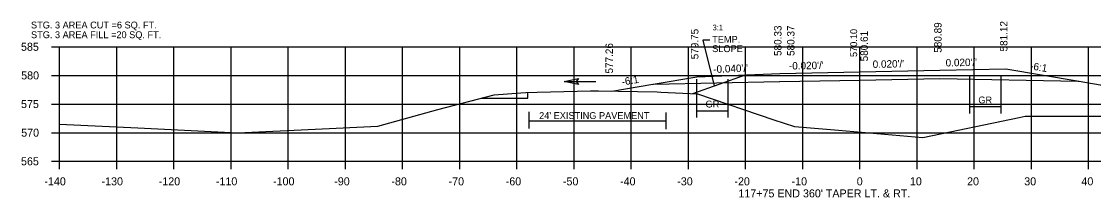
# Model space of a CAD drawing. Extents: x 642114 to 642416, y 286928 to 293347.
# Drawn here: x 642113.6 to 642301.1, y 290513.9 to 290544.7 of the extents above; entities that cross this region are included whole.
import ezdxf

# ---------------------------------------------------------------- set-up
doc = ezdxf.new("R2010")
doc.units = 0
for name, color, linetype in [('Level 43', 7, 'Continuous'), ('Level 58', 7, 'Continuous'), ('R_Axis', 7, 'Continuous'), ('R_Axis Annot', 7, 'Continuous'), ('R_Draft', 7, 'Continuous'), ('R_Exist Surface', 7, 'Continuous'), ('R_Exist Surface Annot', 7, 'Continuous'), ('R_Fin Surface', 7, 'Continuous'), ('R_Grid', 7, 'Continuous'), ('R_Xsect Elev', 7, 'Continuous'), ('R_Xsect Slope', 7, 'Continuous')]:
    doc.layers.add(name, color=color, linetype=linetype)

# ---------------------------------------------------------------- blocks, each defined once
blk = doc.blocks.new('FA')
at = {"layer": 'Level 43'}
blk.add_lwpolyline([(7.94, 0), (0, 0)], dxfattribs=at)
at = {"layer": 'Level 58'}
blk.add_lwpolyline([(4.34, 0.75), (7.94, 0), (4.34, -0.75), (4.94, 0)], close=True, dxfattribs=at)

msp = doc.modelspace()

# ---------------------------------------------------------------- linework, layer by layer
at = {"layer": 'R_Axis'}
for p, q in [((642118.84, 290540.27), (642120.24, 290540.27)), ((642120.24, 290520.27), (642120.24, 290540.27)), ((642118.84, 290535.27), (642120.24, 290535.27)), ((642118.84, 290530.27), (642120.24, 290530.27)), ((642118.84, 290525.27), (642120.24, 290525.27)), ((642118.84, 290520.27), (642120.24, 290520.27)), ((642120.24, 290520.27), (642400.24, 290520.27)), ((642120.24, 290518.87), (642120.24, 290520.27)), ((642130.24, 290518.87), (642130.24, 290520.27)), ((642140.24, 290518.87), (642140.24, 290520.27)), ((642150.24, 290518.87), (642150.24, 290520.27)), ((642160.24, 290518.87), (642160.24, 290520.27)), ((642170.24, 290518.87), (642170.24, 290520.27)), ((642180.24, 290518.87), (642180.24, 290520.27)), ((642190.24, 290518.87), (642190.24, 290520.27)), ((642200.24, 290518.87), (642200.24, 290520.27)), ((642210.24, 290518.87), (642210.24, 290520.27)), ((642220.24, 290518.87), (642220.24, 290520.27)), ((642230.24, 290518.87), (642230.24, 290520.27)), ((642240.24, 290518.87), (642240.24, 290520.27)), ((642250.24, 290518.87), (642250.24, 290520.27)), ((642260.24, 290518.87), (642260.24, 290520.27)), ((642270.24, 290518.87), (642270.24, 290520.27)), ((642280.24, 290518.87), (642280.24, 290520.27)), ((642290.24, 290518.87), (642290.24, 290520.27)), ((642300.24, 290518.87), (642300.24, 290520.27))]:
    msp.add_line(p, q, dxfattribs=at)
at = {"layer": 'R_Exist Surface'}
msp.add_lwpolyline([(642224.05, 290533.73), (642224.15, 290533.74), (642246.19, 290534.18), (642246.24, 290534.18), (642260.24, 290534.46), (642274.24, 290534.74), (642298.43, 290534.26), (642298.56, 290534.25)], dxfattribs=at)
at = {"layer": 'R_Exist Surface Annot'}
msp.add_lwpolyline([(642120.24, 290526.73), (642133.9, 290526.12), (642151.42, 290525.27), (642164.92, 290525.91), (642175.91, 290526.39), (642186.43, 290529.29), (642196.24, 290531.88), (642200.91, 290532.2), (642201.82, 290532.26), (642203.77, 290532.32), (642213.12, 290532.59), (642214.53, 290532.57), (642224.79, 290532.38), (642225.4, 290532.36), (642231.8, 290532.08), (642245.17, 290527.52), (642248.8, 290526.33), (642256.49, 290525.68), (642271.26, 290524.45), (642288.09, 290527.93), (642289.12, 290528.14), (642290.6, 290528.14), (642327.19, 290528.14)], dxfattribs=at)
at = {"layer": 'R_Fin Surface'}
msp.add_lwpolyline([(642216.82, 290532.53), (642224.02, 290533.73), (642224.05, 290533.73), (642231.71, 290535.01), (642231.73, 290535.01), (642246.24, 290535.6), (642260.24, 290535.88), (642274.24, 290536.16), (642285.76, 290536.39), (642298.56, 290534.25), (642298.59, 290534.25), (642302.26, 290533.64), (642318.52, 290528.22), (642318.76, 290528.14)], dxfattribs=at)
at = {"layer": 'R_Grid'}
for p, q in [((642120.24, 290540.27), (642400.24, 290540.27)), ((642120.24, 290520.27), (642120.24, 290540.27)), ((642130.24, 290520.27), (642130.24, 290540.27)), ((642140.24, 290520.27), (642140.24, 290540.27)), ((642150.24, 290520.27), (642150.24, 290540.27)), ((642160.24, 290520.27), (642160.24, 290540.27)), ((642170.24, 290520.27), (642170.24, 290540.27)), ((642180.24, 290520.27), (642180.24, 290540.27)), ((642190.24, 290520.27), (642190.24, 290540.27)), ((642200.24, 290520.27), (642200.24, 290540.27)), ((642210.24, 290520.27), (642210.24, 290540.27)), ((642220.24, 290520.27), (642220.24, 290540.27)), ((642230.24, 290520.27), (642230.24, 290540.27)), ((642240.24, 290520.27), (642240.24, 290540.27)), ((642250.24, 290520.27), (642250.24, 290540.27)), ((642260.24, 290520.27), (642260.24, 290540.27)), ((642270.24, 290520.27), (642270.24, 290540.27)), ((642280.24, 290520.27), (642280.24, 290540.27)), ((642290.24, 290520.27), (642290.24, 290540.27)), ((642300.24, 290520.27), (642300.24, 290540.27)), ((642120.24, 290535.27), (642400.24, 290535.27)), ((642120.24, 290530.27), (642400.24, 290530.27)), ((642120.24, 290525.27), (642400.24, 290525.27)), ((642120.24, 290520.27), (642400.24, 290520.27))]:
    msp.add_line(p, q, dxfattribs=at)
at = {"layer": 'R_Xsect Elev'}
for p, q in [((642230.98, 290532.12), (642240.24, 290535.36)), ((642231.69, 290527.9), (642231.69, 290534.59)), ((642237.19, 290527.9), (642237.19, 290534.59)), ((642279.47, 290528.61), (642279.47, 290535.3)), ((642284.97, 290528.61), (642284.97, 290535.3)), ((642202.37, 290525.97), (642202.37, 290528.9)), ((642226.37, 290525.88), (642226.37, 290528.81)), ((642231.72, 290529.06), (642237.19, 290529.06)), ((642284.95, 290529.78), (642279.47, 290529.78)), ((642202.37, 290527.32), (642226.37, 290527.32))]:
    msp.add_line(p, q, dxfattribs=at)
for points in [[(642234, 290541.44), (642232.77, 290541.44)], [(642232.77, 290541.44), (642234.74, 290533.49)], [(642232.77, 290541.44), (642234.75, 290533.44)], [(642193.92, 290531.27), (642202.15, 290531.27), (642202.15, 290532.27)]]:
    msp.add_lwpolyline(points, dxfattribs=at)

# ---------------------------------------------------------------- block references
at = {"layer": 'R_Xsect Elev', "xscale": 0.7, "yscale": 0.7, "rotation": 179.99999999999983}
msp.add_blockref('FA', (642214.05, 290534.19), dxfattribs=at)

# ---------------------------------------------------------------- texts
at = {"layer": 'R_Axis Annot'}
for s, p in [('585', (642113.49, 290539.57)), ('580', (642113.52, 290534.57)), ('575', (642113.49, 290529.57)), ('570', (642113.52, 290524.57)), ('565', (642113.49, 290519.57)), ('-140', (642117.58, 290516.07)), ('-130', (642127.58, 290516.07)), ('-120', (642137.58, 290516.07)), ('-110', (642147.58, 290516.07)), ('-100', (642157.58, 290516.07)), ('-90', (642168.28, 290516.07)), ('-80', (642178.28, 290516.07)), ('-70', (642188.28, 290516.07)), ('-60', (642198.28, 290516.07)), ('-50', (642208.28, 290516.07)), ('-40', (642218.28, 290516.07)), ('-30', (642228.28, 290516.07)), ('-20', (642238.28, 290516.07)), ('-10', (642248.28, 290516.07)), ('0', (642259.68, 290516.07)), ('10', (642268.98, 290516.07)), ('20', (642278.98, 290516.07)), ('30', (642288.98, 290516.07)), ('40', (642298.98, 290516.07)), ("117+75 END 360' TAPER LT. & RT.", (642238.98, 290513.97))]:
    msp.add_text(s, height=1.4, dxfattribs=at).set_placement(p)
at = {"layer": 'R_Draft'}
for s, p in [('STG. 3 AREA CUT =6 SQ. FT.', (642115.24, 290543.47)), ('STG. 3 AREA FILL =20 SQ. FT.', (642115.24, 290541.77))]:
    msp.add_text(s, height=1.2, dxfattribs=at).set_placement(p)
at = {"layer": 'R_Xsect Elev'}
for s, height, p in [(' 580.33', 1.3, (642246.52, 290538.18)), (' 580.37', 1.3, (642248.79, 290538.19)), (' 580.89', 1.3, (642274.52, 290538.74)), (' 581.12', 1.3, (642286.04, 290538.97)), (' 579.75', 1.3, (642231.99, 290537.6)), ('570.10', 1.2, (642259.75, 290538.48)), (' 580.61', 1.3, (642261.63, 290537.24)), (' 577.26', 1.3, (642217.03, 290535.11))]:
    msp.add_text(s, height=height, rotation=90, dxfattribs=at).set_placement(p)
for s, p in [('TEMP.', (642234.4, 290540.96)), ('SLOPE', (642234.4, 290539.34)), ('GR', (642233.23, 290529.67)), ('GR', (642280.95, 290530.38)), ("24' EXISTING PAVEMENT", (642204.12, 290527.66))]:
    msp.add_text(s, height=1.2, dxfattribs=at).set_placement(p)
at = {"layer": 'R_Xsect Slope'}
for s, height, rotation, p in [('3:1', 1, 0.32, (642234.45, 290543.13)), ("0.020'/'", 1.3, 1.1458, (642262.48, 290536.57)), ("0.020'/'", 1.3, 1.1465, (642275.24, 290536.83)), ("-0.040'/'", 1.3, 2.2906, (642234.61, 290535.69)), ("-0.020'/'", 1.3, 1.1458, (642247.83, 290536.28)), ('-6:1', 1.3, 350.5384, (642289.94, 290536.34)), ('-6:1', 1.3, 9.4675, (642218.66, 290533.49))]:
    msp.add_text(s, height=height, rotation=rotation, dxfattribs=at).set_placement(p)

doc.saveas('drawing.dxf')
